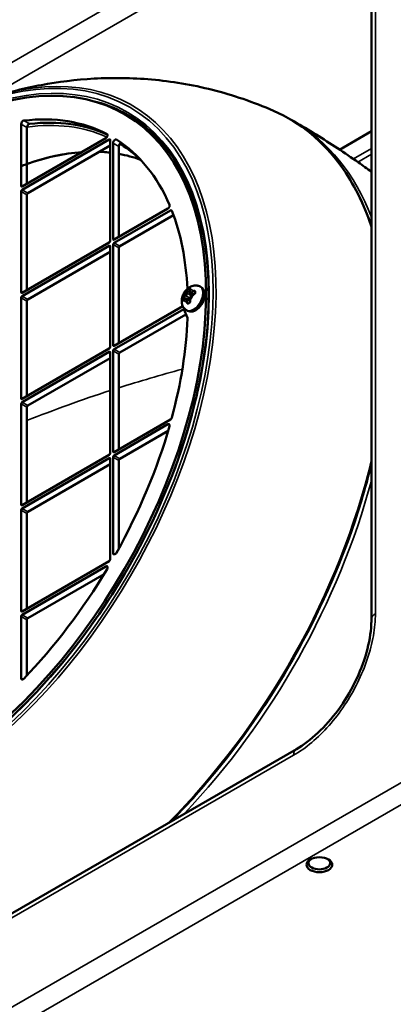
# Model space of a CAD drawing. Header units: millimetres. Extents: x 50 to 3176, y 50 to 2109.
# Tile 469 of 656: x 1804 to 1859, y 431 to 576. Entities that reach past the tile are written whole.
import ezdxf

# ---------------------------------------------------------------- set-up
doc = ezdxf.new("R2010")
doc.units = ezdxf.units.MM
doc.header["$LTSCALE"] = 10
doc.layers.add('Visible (ISO)', color=7, linetype='Continuous', lineweight=50)
doc.layers.add('Visible Narrow (ISO)', color=7, linetype='Continuous', lineweight=35)

msp = doc.modelspace()

# ---------------------------------------------------------------- linework, layer by layer
at = {"layer": 'Visible (ISO)'}
for p, q in [((1855.903, 585.6449), (1855.903, 487.7605)), ((1820.5108, 561.4021), (1819.6623, 561.892)), ((1804.4801, 551.3541), (1804.4801, 560.4245)), ((1805.3286, 551.6807), (1805.3286, 559.9346)), ((1816.9252, 558.376), (1804.6215, 551.2725)), ((1804.6215, 550.7826), (1817.4202, 558.1719)), ((1817.5616, 558.0902), (1817.5616, 543.3116)), ((1851.2321, 556.682), (1855.903, 559.3788)), ((1805.4701, 550.2927), (1817.5616, 557.2737)), ((1817.9859, 543.5566), (1817.9859, 557.6614)), ((1818.8344, 543.8832), (1818.8344, 557.1715)), ((1804.4801, 535.759), (1804.4801, 550.5376)), ((1805.3286, 536.0856), (1805.3286, 550.0477)), ((1826.0354, 548.0407), (1818.1273, 543.4749)), ((1818.1273, 542.985), (1826.3847, 547.7525)), ((1818.9758, 542.4951), (1826.861, 547.0477)), ((1817.4202, 543.0667), (1804.6215, 535.6774)), ((1804.6215, 535.1875), (1817.4202, 542.5768)), ((1817.5616, 542.4951), (1817.5616, 527.7166)), ((1817.9859, 527.9615), (1817.9859, 542.7401)), ((1818.8344, 528.2881), (1818.8344, 542.2502)), ((1805.4701, 534.6976), (1817.5616, 541.6786)), ((1830.9006, 536.4909), (1830.7592, 536.5725)), ((1804.4801, 520.164), (1804.4801, 534.9426)), ((1829.0874, 536.2081), (1829.2289, 536.2898)), ((1829.2849, 536.1361), (1829.2849, 535.8611)), ((1829.841, 535.4266), (1829.3617, 535.7034)), ((1829.7248, 535.3683), (1829.4867, 535.2308)), ((1830.0012, 535.9115), (1830.0012, 535.9115)), ((1805.3286, 520.4906), (1805.3286, 534.4527)), ((1828.2119, 533.7022), (1818.1273, 527.8799)), ((1828.2389, 534.5751), (1828.2389, 534.7384)), ((1828.6382, 534.7409), (1828.4001, 534.6034)), ((1829.2925, 534.4766), (1828.8132, 534.7533)), ((1828.9526, 534.0954), (1828.9526, 534.0954)), ((1829.2849, 534.8813), (1829.2849, 534.6064)), ((1818.1273, 527.39), (1828.3452, 533.2893)), ((1828.6785, 532.5019), (1818.9758, 526.9001)), ((1828.8939, 531.9932), (1828.3452, 533.2893)), ((1828.9006, 533.0268), (1828.7592, 533.1084)), ((1817.4202, 527.4716), (1804.6215, 520.0823)), ((1804.6215, 519.5924), (1817.4202, 526.9817)), ((1817.5616, 526.9001), (1817.5616, 512.1215)), ((1817.9859, 512.3664), (1817.9859, 527.145)), ((1818.8344, 512.693), (1818.8344, 526.6551)), ((1805.4701, 519.1025), (1817.5616, 526.0836)), ((1804.4801, 504.5689), (1804.4801, 519.3475)), ((1805.3286, 504.8955), (1805.3286, 518.8576)), ((1826.3847, 517.0522), (1818.1273, 512.2848)), ((1818.1273, 511.7949), (1826.0347, 516.3602)), ((1818.9758, 511.305), (1826.0584, 515.3941)), ((1817.4202, 511.8765), (1804.6215, 504.4872)), ((1804.6215, 503.9973), (1817.4202, 511.3866)), ((1805.4701, 503.5074), (1817.5616, 510.4885)), ((1817.5616, 511.305), (1817.5616, 496.5264)), ((1817.9859, 497.4451), (1817.9859, 511.5499)), ((1818.8344, 498.1555), (1818.8344, 511.06)), ((1804.4801, 488.9738), (1804.4801, 503.7524)), ((1805.3286, 489.3004), (1805.3286, 503.2625)), ((1817.4202, 496.2814), (1804.6215, 488.8921)), ((1804.6215, 488.4022), (1816.9252, 495.5058)), ((1805.4701, 487.9123), (1816.6457, 494.3646)), ((1804.4801, 479.087), (1804.4801, 488.1573)), ((1805.3286, 479.4891), (1805.3286, 487.6674)), ((1844.8895, 468.6845), (1757.9978, 418.5175))]:
    msp.add_line(p, q, dxfattribs=at)
for centre, major_axis, ratio, start_param, end_param in [((1790.7623, 511.8357), (28.9, 50.0563), 0.57735027, 2.36974861, 7.05502935), ((1791.6108, 511.3458), (28.9646, 50.1682), 0.57735027, 6.2548703, 6.37403392), ((1804.763, 560.5878), (-0.2, -0.3464), 0.57735027, 3.54862433, 5.49778714), ((1790.7623, 511.8357), (27, 46.7654), 0.57735027, 0.02438541, 0.40703168), ((1791.6108, 511.3458), (27, 46.7654), 0.57735027, 0.05211959, 0.40703168), ((1791.6108, 511.3458), (28.9, 50.0563), 0.57735027, 6.13141693, 6.28318531), ((1805.6115, 560.0979), (0.2, 0.3464), 0.57735027, 0.40703168, 2.35619449), ((1816.9252, 558.6618), (0.175, 0.3031), 0.57735027, 3.92699082, 6.30757072), ((1817.4202, 558.0086), (0.1, 0.1732), 0.57735027, 5.49778714, 7.06858347), ((1818.2687, 557.8247), (0.2, 0.3464), 0.57735027, 6.25646494, 8.6393798), ((1790.7623, 511.8357), (27, 46.7654), 0.57735027, 5.87477653, 6.25646494), ((1819.1172, 557.3348), (0.2, 0.3464), 0.57735027, 0.55387202, 2.35619449), ((1804.6215, 551.4358), (-0.1, -0.1732), 0.57735027, 5.49778714, 7.06858347), ((1804.6215, 550.6193), (-0.1, -0.1732), 0.57735027, 3.92699082, 5.49778714), ((1805.4701, 550.1294), (0.1, 0.1732), 0.57735027, 0.78539816, 2.35619449), ((1826.0345, 548.3259), (0.175, 0.3031), 0.57735027, 3.93090879, 5.87414889), ((1826.3847, 547.4667), (0.175, 0.3031), 0.57735027, 5.84884956, 7.06858347), ((1790.7623, 511.8357), (27, 46.7654), 0.57735027, 5.55229948, 5.84884956), ((1817.4202, 543.23), (0.1, 0.1732), 0.57735027, 3.92699082, 5.49778714), ((1817.4202, 542.4135), (0.1, 0.1732), 0.57735027, 5.49778714, 7.06858347), ((1818.1273, 543.6382), (-0.1, -0.1732), 0.57735027, 5.49778714, 7.06858347), ((1818.1273, 542.8217), (-0.1, -0.1732), 0.57735027, 3.92699082, 5.49778714), ((1818.9758, 542.3318), (0.1, 0.1732), 0.57735027, 0.78539816, 2.35619449), ((1804.6215, 535.8407), (-0.1, -0.1732), 0.57735027, 5.49778714, 7.06858347), ((1804.6215, 535.0242), (-0.1, -0.1732), 0.57735027, 3.92699082, 5.49778714), ((1828.3598, 534.8319), (0.0808, 0.184), 0.48911372, 0.73147586, 2.30222453), ((1829.0669, 536.0567), (-0.1189, -0.1619), 0.48911301, 3.98095703, 5.55171078), ((1829.2083, 536.1383), (-0.119, -0.1619), 0.48907867, 3.46719316, 3.98090007), ((1829.3439, 536.2642), (-0.0495, 0.0073), 0.65986175, 0.00015017, 0.00057675), ((1829.8742, 535.3865), (-0.0194, 0.0461), 0.48087585, 6.28314101, 6.28354254), ((1829.9154, 535.7301), (0.1249, 0.1578), 0.65300966, 0.22462682, 0.88128686), ((1805.4701, 534.5343), (0.1, 0.1732), 0.57735027, 0.78539816, 2.35619449), ((1828.3598, 534.6686), (0.0808, 0.184), 0.48908079, 2.30228335, 2.81599221), ((1828.3185, 534.4883), (-0.031, 0.0392), 0.65987042, 6.282597, 6.28303816), ((1829.0669, 534.2604), (0.0741, 0.1871), 0.65300913, 2.26029802, 2.91695949), ((1829.3438, 534.4679), (-0.0496, -0.0063), 0.48087774, 6.28285906, 6.28323965), ((1790.7623, 511.8357), (27, 46.7654), 0.57735027, 5.14672473, 5.45335854), ((1828.6964, 531.7896), (0.15, 0.2598), 0.57735027, 5.45335854, 5.87209955), ((1817.4202, 527.6349), (0.1, 0.1732), 0.57735027, 3.92699082, 5.49778714), ((1818.1273, 528.0432), (-0.1, -0.1732), 0.57735027, 5.49778714, 7.06858347), ((1817.4202, 526.8184), (0.1, 0.1732), 0.57735027, 5.49778714, 7.06858347), ((1818.1273, 527.2267), (-0.1, -0.1732), 0.57735027, 3.92699082, 5.49778714), ((1818.9758, 526.7368), (0.1, 0.1732), 0.57735027, 0.78539816, 2.35619449), ((1804.6215, 520.2456), (-0.1, -0.1732), 0.57735027, 5.49778714, 7.06858347), ((1804.6215, 519.4291), (-0.1, -0.1732), 0.57735027, 3.92699082, 5.49778714), ((1805.4701, 518.9392), (0.1, 0.1732), 0.57735027, 0.78539816, 2.35619449), ((1826.0345, 516.0743), (0.175, 0.3031), 0.57735027, 5.12470936, 7.06780002), ((1826.3847, 517.338), (0.175, 0.3031), 0.57735027, 3.92699082, 5.14672473), ((1790.7623, 511.8357), (27, 46.7654), 0.57735027, 4.73910934, 5.12081904), ((1817.4202, 512.0398), (0.1, 0.1732), 0.57735027, 3.92699082, 5.49778714), ((1818.1273, 512.4481), (-0.1, -0.1732), 0.57735027, 5.49778714, 7.06858347), ((1818.1273, 511.6316), (-0.1, -0.1732), 0.57735027, 3.92699082, 5.49778714), ((1817.4202, 511.2233), (0.1, 0.1732), 0.57735027, 5.49778714, 7.06858347), ((1818.9758, 511.1417), (0.1, 0.1732), 0.57735027, 0.78539816, 2.35619449), ((1804.6215, 504.6505), (-0.1, -0.1732), 0.57735027, 5.49778714, 7.06858347), ((1804.6215, 503.834), (-0.1, -0.1732), 0.57735027, 3.92699082, 5.49778714), ((1805.4701, 503.3441), (0.1, 0.1732), 0.57735027, 0.78539816, 2.35619449), ((1818.2687, 497.6084), (-0.2, -0.3464), 0.57735027, 5.49778714, 7.880702), ((1817.4202, 496.4447), (0.1, 0.1732), 0.57735027, 3.92699082, 5.49778714), ((1790.7623, 511.8357), (27, 46.7654), 0.57735027, 4.3053573, 4.68800357), ((1816.9252, 495.22), (0.175, 0.3031), 0.57735027, 4.68800357, 7.06858347), ((1804.6215, 489.0554), (-0.1, -0.1732), 0.57735027, 5.49778714, 7.06858347), ((1804.6215, 488.2389), (-0.1, -0.1732), 0.57735027, 3.92699082, 5.49778714), ((1805.4701, 487.749), (0.1, 0.1732), 0.57735027, 0.78539816, 2.35619449), ((1804.763, 479.2503), (-0.2, -0.3464), 0.57735027, 5.49778714, 7.44694995), ((1848.2642, 451.9375), (-1.6, 0), 0.57735027, 5.58762521, 10.12033805)]:
    msp.add_ellipse(centre, major_axis=major_axis, ratio=ratio, start_param=start_param, end_param=end_param, dxfattribs=at)
msp.add_ellipse((1848.2642, 451.6926), major_axis=(1.9, 0), ratio=0.57735027, dxfattribs=at)
for points, knots in [([(1841.5433, 562.389), (1838.5963, 563.6825), (1835.5704, 564.7081), (1829.5457, 566.2239), (1826.5481, 566.7153), (1820.7223, 567.2352), (1817.894, 567.2651), (1812.4822, 566.9648), (1809.898, 566.6354), (1804.9945, 565.7147), (1802.6745, 565.1235), (1800.4805, 564.4401)], [5.56147029, 5.56147029, 5.56147029, 5.56147029, 5.660552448, 5.660552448, 5.759634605, 5.759634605, 5.858716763, 5.858716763, 5.95779892, 5.95779892, 6.056881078, 6.056881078, 6.056881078, 6.056881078]), ([(1841.5433, 562.389), (1845.4657, 560.6675), (1848.8368, 557.901), (1853.3123, 551.704), (1854.7971, 548.7432), (1855.903, 545.4289)], [0.72171295, 0.72171295, 0.72171295, 0.72171295, 1.038848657, 1.038848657, 1.258305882, 1.258305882, 1.258305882, 1.258305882]), ([(1763.2153, 460.8517), (1766.4191, 459.2665), (1770.1103, 458.5623), (1778.0765, 458.9981), (1782.3439, 460.124), (1791.0252, 464.0848), (1795.4363, 466.9114), (1803.9667, 473.9842), (1808.0846, 478.229), (1815.6095, 487.7096), (1819.0148, 492.9443), (1824.7655, 503.8722), (1827.1098, 509.5636), (1830.4993, 520.8233), (1831.5443, 526.3897), (1832.2326, 536.8301), (1831.8763, 541.7025), (1829.8072, 550.2644), (1828.094, 553.9504), (1824.4387, 558.5781), (1822.8786, 560.0272), (1821.1422, 561.1841)], [2.39326087, 2.39326087, 2.39326087, 2.39326087, 2.71656494, 2.71656494, 3.03709411, 3.03709411, 3.35627255, 3.35627255, 3.67545487, 3.67545487, 3.99477998, 3.99477998, 4.31414195, 4.31414195, 4.63341495, 4.63341495, 4.9525427, 4.9525427, 5.27200485, 5.27200485, 5.46072076, 5.46072076, 5.46072076, 5.46072076]), ([(1844.5669, 560.8195), (1845.6434, 560.1929), (1846.7113, 559.5518), (1848.8277, 558.2419), (1849.8763, 557.5732), (1851.9521, 556.2097), (1852.9793, 555.5149), (1854.6356, 554.3618), (1855.2717, 553.9109), (1855.903, 553.4554)], [0.7874522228, 0.7874522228, 0.7874522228, 0.7874522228, 0.8030627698, 0.8030627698, 0.8186733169, 0.8186733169, 0.834283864, 0.834283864, 0.8441331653, 0.8441331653, 0.8441331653, 0.8441331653]), ([(1804.4801, 554.256), (1804.7113, 554.3446), (1804.9421, 554.4305), (1807.9959, 555.533), (1810.7539, 556.1414), (1813.374, 556.3257)], [6.449721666, 6.449721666, 6.449721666, 6.449721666, 6.468366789, 6.468366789, 6.696914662, 6.696914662, 6.696914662, 6.696914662]), ([(1815.9921, 556.3676), (1816.1368, 556.3617), (1816.2809, 556.3545), (1816.8075, 556.3228), (1817.1865, 556.2899), (1817.5616, 556.2472)], [6.7744927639, 6.7744927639, 6.7744927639, 6.7744927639, 6.7876169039, 6.7876169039, 6.8226123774, 6.8226123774, 6.8226123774, 6.8226123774]), ([(1828.7592, 533.1084), (1828.6285, 533.1839), (1828.5117, 533.282), (1828.3149, 533.5082), (1828.2382, 533.6369), (1828.1157, 533.9223), (1828.0796, 534.0787), (1828.0412, 534.4281), (1828.053, 534.6177), (1828.1239, 535.0166), (1828.1924, 535.2231), (1828.3755, 535.6159), (1828.4908, 535.8017), (1828.7646, 536.1419), (1828.9229, 536.2964), (1829.2866, 536.5518), (1829.4909, 536.6569), (1829.9107, 536.7546), (1830.1096, 536.7687), (1830.467, 536.7065), (1830.6203, 536.6527), (1830.7592, 536.5725)], [3.92699082, 3.92699082, 3.92699082, 3.92699082, 4.12295, 4.12295, 4.33413706, 4.33413706, 4.59350614, 4.59350614, 4.93722147, 4.93722147, 5.34737814, 5.34737814, 5.76084194, 5.76084194, 6.17552491, 6.17552491, 6.57321764, 6.57321764, 6.860204, 6.860204, 7.06858347, 7.06858347, 7.06858347, 7.06858347]), ([(1828.9006, 533.0268), (1829.0115, 532.9628), (1829.1354, 532.9226), (1829.399, 532.889), (1829.5386, 532.8999), (1829.8377, 532.9709), (1829.9958, 533.0408), (1830.3129, 533.2356), (1830.4704, 533.3662), (1830.7586, 533.6675), (1830.8894, 533.8384), (1831.1134, 534.2026), (1831.2069, 534.3956), (1831.3492, 534.7899), (1831.3979, 534.991), (1831.4413, 535.3875), (1831.4357, 535.583), (1831.3577, 535.9396), (1831.289, 536.1034), (1831.1058, 536.3419), (1831.01, 536.4277), (1830.9006, 536.4909)], [2.35619449, 2.35619449, 2.35619449, 2.35619449, 2.59373289, 2.59373289, 2.85526884, 2.85526884, 3.17358156, 3.17358156, 3.52672802, 3.52672802, 3.87891603, 3.87891603, 4.22761791, 4.22761791, 4.5783822, 4.5783822, 4.9330689, 4.9330689, 5.2633053, 5.2633053, 5.49778714, 5.49778714, 5.49778714, 5.49778714]), ([(1829.2849, 536.1361), (1829.2849, 536.1454), (1829.285, 536.1547), (1829.2855, 536.1732), (1829.2859, 536.1824), (1829.2869, 536.2006), (1829.2875, 536.2097), (1829.2891, 536.2276), (1829.2899, 536.2365), (1829.292, 536.2541), (1829.2931, 536.2628), (1829.2944, 536.2715)], [4.712004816, 4.712004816, 4.712004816, 4.712004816, 4.743036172, 4.743036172, 4.774067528, 4.774067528, 4.805098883, 4.805098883, 4.836130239, 4.836130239, 4.867161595, 4.867161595, 4.867161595, 4.867161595]), ([(1829.2849, 535.8611), (1829.2849, 535.8482), (1829.2858, 535.8354), (1829.2895, 535.8107), (1829.2923, 535.7987), (1829.3001, 535.7755), (1829.305, 535.7645), (1829.3173, 535.7437), (1829.3246, 535.7341), (1829.3416, 535.7169), (1829.3512, 535.7094), (1829.3617, 535.7034)], [1.570796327, 1.570796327, 1.570796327, 1.570796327, 1.727875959, 1.727875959, 1.884955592, 1.884955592, 2.042035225, 2.042035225, 2.199114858, 2.199114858, 2.35619449, 2.35619449, 2.35619449, 2.35619449]), ([(1829.4867, 535.2308), (1829.4643, 535.2178), (1829.4427, 535.2014), (1829.4024, 535.163), (1829.3837, 535.1411), (1829.3502, 535.0936), (1829.3355, 535.0681), (1829.3111, 535.0154), (1829.3015, 534.9882), (1829.2884, 534.9341), (1829.2849, 534.9072), (1829.2849, 534.8813)], [0, 0, 0, 0, 0.31415927, 0.31415927, 0.62831853, 0.62831853, 0.9424778, 0.9424778, 1.25663706, 1.25663706, 1.57079633, 1.57079633, 1.57079633, 1.57079633]), ([(1829.2944, 536.2715), (1829.2964, 536.2854), (1829.2969, 536.2974), (1829.2956, 536.3136), (1829.294, 536.3183), (1829.2929, 536.3206), (1829.2927, 536.3209), (1829.2927, 536.3209)], [0, 0, 0, 0, 0.006113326, 0.006113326, 0.0116823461, 0.0116823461, 0.0137766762, 0.0137766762, 0.0137766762, 0.0137766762]), ([(1829.7248, 535.3683), (1829.7329, 535.373), (1829.7412, 535.3776), (1829.7578, 535.3866), (1829.7663, 535.3911), (1829.7834, 535.3998), (1829.7921, 535.4041), (1829.8097, 535.4125), (1829.8185, 535.4167), (1829.8365, 535.4247), (1829.8456, 535.4287), (1829.8548, 535.4326)], [4.712014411, 4.712014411, 4.712014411, 4.712014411, 4.743035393, 4.743035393, 4.774065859, 4.774065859, 4.805096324, 4.805096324, 4.83612679, 4.83612679, 4.867157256, 4.867157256, 4.867157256, 4.867157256]), ([(1829.8548, 535.4326), (1829.8713, 535.4395), (1829.8888, 535.4489), (1829.923, 535.4714), (1829.9401, 535.485), (1829.9721, 535.5155), (1829.9872, 535.5329), (1830.0119, 535.5687), (1830.0219, 535.5874), (1830.0351, 535.6226), (1830.0389, 535.6396), (1830.0403, 535.6598), (1830.0405, 535.6643), (1830.0403, 535.6687)], [0, 0, 0, 0, 0.0064074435, 0.0064074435, 0.0129154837, 0.0129154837, 0.0196810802, 0.0196810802, 0.0262181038, 0.0262181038, 0.0322797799, 0.0322797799, 0.034077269, 0.034077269, 0.034077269, 0.034077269]), ([(1830.0403, 535.8345), (1830.0407, 535.8489), (1830.0385, 535.8617), (1830.0301, 535.8838), (1830.0237, 535.8932), (1830.0112, 535.9049), (1830.0065, 535.9085), (1830.0012, 535.9115)], [0, 0, 0, 0, 0.0062170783, 0.0062170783, 0.0127994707, 0.0127994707, 0.016207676, 0.016207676, 0.016207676, 0.016207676]), ([(1830.0403, 535.6687), (1830.0401, 535.6799), (1830.0398, 535.6911), (1830.0395, 535.7134), (1830.0394, 535.7245), (1830.0393, 535.7467), (1830.0393, 535.7577), (1830.0394, 535.7798), (1830.0395, 535.7908), (1830.0398, 535.8127), (1830.0401, 535.8236), (1830.0403, 535.8345)], [4.6828645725, 4.6828645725, 4.6828645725, 4.6828645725, 4.6946742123, 4.6946742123, 4.7064838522, 4.7064838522, 4.7182934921, 4.7182934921, 4.7301031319, 4.7301031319, 4.7419127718, 4.7419127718, 4.7419127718, 4.7419127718]), ([(1828.2439, 534.5043), (1828.2439, 534.5043), (1828.2452, 534.5041), (1828.2507, 534.5055), (1828.2545, 534.5068), (1828.2656, 534.5121), (1828.2738, 534.5171), (1828.2843, 534.525), (1828.2859, 534.5262), (1828.2875, 534.5275)], [0.0041024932, 0.0041024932, 0.0041024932, 0.0041024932, 0.0082750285, 0.0082750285, 0.0118928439, 0.0118928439, 0.0169903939, 0.0169903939, 0.0178975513, 0.0178975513, 0.0178975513, 0.0178975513]), ([(1828.2875, 534.5275), (1828.2944, 534.533), (1828.3014, 534.5383), (1828.3156, 534.5489), (1828.3229, 534.5541), (1828.3376, 534.5644), (1828.3451, 534.5694), (1828.3604, 534.5794), (1828.3682, 534.5843), (1828.3839, 534.594), (1828.3919, 534.5987), (1828.4001, 534.6034)], [4.557626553, 4.557626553, 4.557626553, 4.557626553, 4.588653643, 4.588653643, 4.619680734, 4.619680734, 4.650707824, 4.650707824, 4.681734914, 4.681734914, 4.712762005, 4.712762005, 4.712762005, 4.712762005]), ([(1828.8132, 534.7533), (1828.8027, 534.7593), (1828.7914, 534.7639), (1828.7681, 534.77), (1828.756, 534.7716), (1828.7319, 534.7718), (1828.7198, 534.7706), (1828.6959, 534.7657), (1828.6841, 534.7622), (1828.6608, 534.753), (1828.6494, 534.7474), (1828.6382, 534.7409)], [5.497787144, 5.497787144, 5.497787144, 5.497787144, 5.654866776, 5.654866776, 5.811946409, 5.811946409, 5.969026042, 5.969026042, 6.126105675, 6.126105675, 6.283185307, 6.283185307, 6.283185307, 6.283185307]), ([(1828.9526, 534.0954), (1828.9663, 534.0875), (1828.9811, 534.0841), (1829.0099, 534.0864), (1829.0244, 534.0911), (1829.0389, 534.1)], [0, 0, 0, 0, 0.0088109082, 0.0088109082, 0.0161753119, 0.0161753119, 0.0161753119, 0.0161753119]), ([(1829.0389, 534.1), (1829.0436, 534.1028), (1829.0482, 534.1057), (1829.0576, 534.1113), (1829.0623, 534.1142), (1829.0717, 534.1198), (1829.0764, 534.1226), (1829.0859, 534.1282), (1829.0906, 534.131), (1829.1001, 534.1365), (1829.1049, 534.1393), (1829.1097, 534.1421)], [4.6828091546, 4.6828091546, 4.6828091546, 4.6828091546, 4.6887409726, 4.6887409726, 4.6946727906, 4.6946727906, 4.7006046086, 4.7006046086, 4.7065364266, 4.7065364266, 4.7124682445, 4.7124682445, 4.7124682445, 4.7124682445]), ([(1829.1097, 534.1421), (1829.1145, 534.1448), (1829.1193, 534.1476), (1829.1289, 534.1531), (1829.1337, 534.1558), (1829.1434, 534.1613), (1829.1483, 534.164), (1829.158, 534.1694), (1829.1629, 534.1722), (1829.1727, 534.1775), (1829.1776, 534.1802), (1829.1825, 534.1829)], [4.712359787, 4.712359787, 4.712359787, 4.712359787, 4.7182714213, 4.7182714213, 4.7241830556, 4.7241830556, 4.73009469, 4.73009469, 4.7360063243, 4.7360063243, 4.7419179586, 4.7419179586, 4.7419179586, 4.7419179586]), ([(1829.1825, 534.1829), (1829.1959, 534.1902), (1829.2093, 534.2006), (1829.2334, 534.2259), (1829.2444, 534.2409), (1829.2633, 534.2737), (1829.2714, 534.2919), (1829.2845, 534.3307), (1829.2895, 534.3517), (1829.2959, 534.3941), (1829.297, 534.4159), (1829.296, 534.4449), (1829.2953, 534.4535), (1829.2942, 534.4617)], [0, 0, 0, 0, 0.0062116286, 0.0062116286, 0.0121215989, 0.0121215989, 0.0180660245, 0.0180660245, 0.0244249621, 0.0244249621, 0.0311377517, 0.0311377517, 0.0340889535, 0.0340889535, 0.0340889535, 0.0340889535]), ([(1829.2942, 534.4617), (1829.293, 534.4716), (1829.2919, 534.4814), (1829.2899, 534.501), (1829.289, 534.5108), (1829.2875, 534.5302), (1829.2869, 534.5398), (1829.2859, 534.559), (1829.2855, 534.5686), (1829.285, 534.5876), (1829.2849, 534.597), (1829.2849, 534.6064)], [4.557630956, 4.557630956, 4.557630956, 4.557630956, 4.588657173, 4.588657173, 4.61968339, 4.61968339, 4.650709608, 4.650709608, 4.681735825, 4.681735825, 4.71275261, 4.71275261, 4.71275261, 4.71275261]), ([(1855.903, 510.5878), (1855.3252, 508.1922), (1854.6446, 505.7761), (1851.6952, 496.6078), (1848.7566, 489.8247), (1841.6407, 476.8713), (1837.465, 470.7031), (1830.8108, 462.647), (1828.658, 460.2661), (1826.445, 458.0355)], [1.883757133, 1.883757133, 1.883757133, 1.883757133, 1.998780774, 1.998780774, 2.319381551, 2.319381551, 2.639917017, 2.639917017, 2.784681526, 2.784681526, 2.784681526, 2.784681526]), ([(1844.8895, 468.6845), (1845.9336, 469.2874), (1847.018, 470.0986), (1849.0891, 472.0279), (1850.1013, 473.1704), (1851.9411, 475.6695), (1852.7873, 477.0612), (1854.1934, 479.9083), (1854.7687, 481.4), (1855.5735, 484.274), (1855.814, 485.6933), (1855.896, 487.2466), (1855.903, 487.5064), (1855.903, 487.7605)], [0, 0, 0, 0, 0.46508639, 0.46508639, 0.93229073, 0.93229073, 1.40920521, 1.40920521, 1.88950421, 1.88950421, 2.36753613, 2.36753613, 2.46556322, 2.46556322, 2.46556322, 2.46556322])]:
    msp.add_open_spline(points, degree=3, knots=knots, dxfattribs=at)
for points in [[(1844.5686, 560.8185), (1844.3372, 560.9532), (1844.1035, 561.084), (1843.8675, 561.2108)], [(1821.9555, 555.2743), (1821.0841, 556.0886), (1820.148, 556.8068), (1819.1527, 557.4248)], [(1818.8344, 556.0617), (1819.9371, 555.865), (1821.0006, 555.5792), (1822.0197, 555.2061)]]:
    msp.add_open_spline(points, degree=3, dxfattribs=at)
at = {"layer": 'Visible Narrow (ISO)'}
for p, q in [((1757.5836, 543.2304), (1844.4753, 593.3973)), ((1845.8402, 590.9774), (1799.0568, 563.967)), ((1856.4888, 586.4614), (1856.4888, 488.5769)), ((1805.716, 560.4617), (1804.8674, 560.9516)), ((1805.3286, 559.9346), (1804.4801, 560.4245)), ((1817.0959, 558.9673), (1817.1044, 558.9623)), ((1817.5616, 558.0902), (1817.4202, 558.1719)), ((1818.8344, 557.1715), (1817.9859, 557.6614)), ((1853.2553, 555.3192), (1855.903, 556.8479)), ((1855.903, 556.0174), (1853.9102, 554.8668)), ((1804.4801, 551.3541), (1804.6215, 551.2725)), ((1805.3286, 550.0477), (1804.4801, 550.5376)), ((1804.6215, 550.7826), (1805.4701, 550.2927)), ((1826.6573, 547.5951), (1826.3847, 547.7525)), ((1817.5616, 542.4951), (1817.4202, 542.5768)), ((1817.9859, 543.5566), (1818.1273, 543.4749)), ((1818.8344, 542.2502), (1817.9859, 542.7401)), ((1818.1273, 542.985), (1818.9758, 542.4951)), ((1744.8145, 397.1098), (1992.3018, 539.9967)), ((1993.716, 537.5472), (1746.2287, 394.6603)), ((1804.4801, 535.759), (1804.6215, 535.6774)), ((1805.3286, 534.4527), (1804.4801, 534.9426)), ((1804.6215, 535.1875), (1805.4701, 534.6976)), ((1828.3185, 535.0191), (1828.3598, 534.9952)), ((1829.2849, 534.7053), (1828.3598, 534.9952)), ((1828.3897, 535.1521), (1828.6278, 535.2896)), ((1828.6632, 535.2283), (1828.4251, 535.0908)), ((1829.2849, 534.8694), (1828.6632, 535.2283)), ((1828.8046, 535.5957), (1828.8046, 535.8707)), ((1828.8753, 535.8707), (1828.8753, 535.5957)), ((1828.8753, 535.5957), (1829.4971, 535.2368)), ((1828.9255, 535.975), (1828.8842, 535.9988)), ((1828.9255, 535.975), (1829.6392, 535.3188)), ((1829.065, 536.2211), (1829.0874, 536.2081)), ((1829.0874, 536.2081), (1829.2849, 536.0265)), ((1829.2289, 536.2898), (1829.2064, 536.3027)), ((1829.2897, 536.2338), (1829.2289, 536.2898)), ((1829.2996, 536.1565), (1829.2996, 535.8815)), ((1829.2996, 534.9017), (1829.2996, 534.6268)), ((1829.4763, 535.7795), (1829.7145, 535.9169)), ((1829.7145, 535.3454), (1829.4763, 535.2079)), ((1829.7498, 535.8557), (1829.5117, 535.7182)), ((1829.5117, 535.7182), (1829.9294, 535.4771)), ((1829.9155, 535.8934), (1829.8742, 535.9172)), ((1829.9155, 535.8934), (1830.0393, 535.7617)), ((1828.2389, 534.7384), (1828.2165, 534.7514)), ((1828.2165, 534.5881), (1828.2389, 534.5751)), ((1828.4949, 534.6582), (1828.2389, 534.7384)), ((1828.2389, 534.5751), (1828.3178, 534.5504)), ((1828.6278, 534.718), (1828.3897, 534.5805)), ((1828.8046, 534.341), (1828.8046, 534.616)), ((1828.8753, 534.616), (1828.8753, 534.341)), ((1829.293, 534.3748), (1828.8753, 534.616)), ((1828.8842, 534.2026), (1828.9255, 534.1787)), ((1829.1015, 534.1373), (1828.9255, 534.1787)), ((1817.9859, 527.9615), (1818.1273, 527.8799)), ((1817.5616, 526.9001), (1817.4202, 526.9817)), ((1818.8344, 526.6551), (1817.9859, 527.145)), ((1818.1273, 527.39), (1818.9758, 526.9001)), ((1804.4801, 520.164), (1804.6215, 520.0823)), ((1805.3286, 518.8576), (1804.4801, 519.3475)), ((1804.6215, 519.5924), (1805.4701, 519.1025)), ((1826.0347, 516.3602), (1826.282, 516.2177)), ((1817.9859, 512.3664), (1818.1273, 512.2848)), ((1818.1273, 511.7949), (1818.9758, 511.305)), ((1817.5616, 511.305), (1817.4202, 511.3866)), ((1818.8344, 511.06), (1817.9859, 511.5499)), ((1804.4801, 504.5689), (1804.6215, 504.4872)), ((1805.3286, 503.2625), (1804.4801, 503.7524)), ((1804.6215, 503.9973), (1805.4701, 503.5074)), ((1817.9859, 497.4451), (1818.2687, 497.2818)), ((1817.1727, 495.3629), (1816.9252, 495.5058)), ((1804.4801, 488.9738), (1804.6215, 488.8921)), ((1805.3286, 487.6674), (1804.4801, 488.1573)), ((1804.6215, 488.4022), (1805.4701, 487.9123)), ((1804.4801, 479.087), (1804.763, 478.9237)), ((1844.4753, 467.769), (1757.5836, 417.602))]:
    msp.add_line(p, q, dxfattribs=at)
msp.add_ellipse((1790.9037, 511.754), major_axis=(-29.5357, -51.1574), ratio=0.57735027, dxfattribs=at)
for centre, major_axis, ratio, start_param, end_param in [((1790.9037, 511.754), (-29.1332, -50.4601), 0.57735027, 5.50252933, 10.20543394), ((1791.0448, 511.6725), (29.7356, 51.5036), 0.57735027, 3.93228066, 6.84227924), ((1791.1047, 511.638), (28.9834, 50.2007), 0.57735027, 6.24611892, 6.53486819), ((1809.1633, 501.2119), (34.6558, 60.0255), 0.57735027, 5.80339331, 6.34686845), ((1791.6108, 511.3458), (26.9928, 46.7529), 0.57735027, 0.05178098, 0.4090064), ((1791.8174, 511.2265), (26.8429, 46.4932), 0.57735027, 0.05722026, 0.42138649), ((1809.834, 500.8246), (34.6618, 60.0361), 0.57735027, 5.84649447, 6.28108255), ((1791.8174, 511.2265), (26.8429, 46.4932), 0.57735027, 6.26466801, 6.27141497), ((1798.0664, 507.6187), (26.7272, 46.2928), 0.57735027, 0.36636515, 0.59206194), ((1798.0664, 507.6187), (26.7272, 46.2928), 0.57735027, 0.24348635, 0.29006249), ((1798.0664, 507.6187), (26.7272, 46.2928), 0.57735027, 0.09926083, 0.20369421), ((1829.7592, 534.8405), (1, 1.7321), 0.57735027, 3.14159265, 6.28318531), ((1829.9006, 534.7588), (-1, -1.7321), 0.57735027, 0, 3.14159265), ((1829.2064, 536.3435), (-0.0239, 0.0439), 0.56002228, 0.41937992, 0.79976304), ((1829.2064, 536.3435), (0.0239, -0.0439), 0.55999509, 3.94136335, 5.5121494), ((1828.3185, 535.0599), (-0.0311, 0.0392), 0.65986007, 0.64542028, 2.26508617), ((1829.5962, 534.5667), (-1.5185, 0.198), 0.49790274, 5.69275536, 5.8247187), ((1829.1718, 534.6594), (1.0565, 0.0001), 0.57731541, 2.35576438, 2.51090242), ((1829.0521, 535.2487), (0.5, 0.866), 0.57735027, 1.14296909, 1.99862388), ((1828.4251, 535.1317), (0.025, -0.0433), 0.57735027, 3.92704903, 5.49767466), ((1828.6278, 535.4937), (-0.125, -0.2165), 0.57735027, 0.78539811, 2.35619457), ((1828.6632, 535.2692), (-0.025, 0.0433), 0.57735027, 0.7853987, 2.35619384), ((1828.6632, 535.4733), (-0.15, -0.2598), 0.57735027, 0.78539816, 2.35619449), ((1829.9214, 535.114), (-0.9377, 1.2204), 0.49727702, 0.45650203, 0.58808263), ((1828.84, 535.8503), (-0.05, 0), 0.57735027, 3.92722563, 5.49773885), ((1828.84, 535.5753), (0.05, 0), 0.57735027, 0.7853955, 2.35619319), ((1828.8489, 535.9784), (-0.0495, 0.0073), 0.65988209, 4.01799444, 5.63799842), ((1829.6224, 535.4396), (-0.5283, 0.9151), 0.57731596, 0.63070051, 0.78581618), ((1829.065, 536.2619), (-0.0261, 0.0426), 0.59414472, 0.38980708, 0.77019472), ((1829.065, 536.2619), (0.0261, -0.0426), 0.59420104, 3.91171473, 5.48257299), ((1831.5273, 534.881), (3.3838, 0), 0.57734826, 2.356164, 2.38572121), ((1829.1347, 536.3033), (0.025, -0.0433), 0.57733372, 3.54977966, 5.49781106), ((1831.5193, 534.886), (3.3721, 0), 0.57734668, 2.32661197, 2.35627209), ((1829.3349, 536.1361), (-0.05, 0), 0.57735027, 5.49783934, 6.28318531), ((1829.3349, 535.8611), (-0.05, 0), 0.57735027, 5.49778702, 6.28318531), ((1829.3349, 534.8813), (-0.05, 0), 0.57735027, 5.49778714, 6.28318531), ((1829.3439, 536.2642), (-0.0495, 0.0073), 0.65986175, 5.53957031, 6.28333546), ((1830.3532, 535.3676), (0.8468, -1.2715), 0.49325198, 3.63281536, 3.76458237), ((1829.0521, 535.2487), (0.5, 0.866), 0.57735027, 5.85535898, 6.71101271), ((1829.4763, 535.9836), (-0.125, -0.2165), 0.57735027, 5.49778716, 7.06858351), ((1829.0521, 535.2487), (-0.5, -0.866), 0.57735027, 1.14297015, 1.99862388), ((1829.4763, 535.0038), (0.125, 0.2165), 0.57735027, 0.78539811, 2.35619449), ((1829.5117, 535.9632), (-0.15, -0.2598), 0.57735027, 0, 0.78539816), ((1829.5117, 535.759), (0.025, -0.0433), 0.57735027, 3.92699148, 5.49779512), ((1829.5117, 535.1875), (-0.025, 0.0433), 0.57735027, 0, 0.78539762), ((1830.4916, 535.4468), (1.0983, -0.0084), 0.60093382, 2.20518021, 2.36151998), ((1829.7498, 535.8965), (-0.025, 0.0433), 0.57735027, 0.78543106, 2.35596497), ((1830.6692, 534.683), (1.3259, -0.186), 0.61838736, 2.32538469, 2.45734897), ((1829.7498, 535.325), (-0.025, 0.0433), 0.57735027, 0.00029757, 0.78533991), ((1830.4973, 535.4246), (1.0567, 0.0001), 0.57731272, 2.20143467, 2.35655026), ((1829.8742, 535.3865), (-0.0194, 0.0461), 0.48087585, 0.00035723, 0.9010533), ((1829.8742, 535.958), (0.0194, -0.0461), 0.48087464, 3.94453485, 5.56409527), ((1830.0903, 535.6699), (-0.05, -0.0013), 0.56003249, 5.48340159, 6.28313606), ((1830.0903, 535.8332), (-0.05, 0.0013), 0.59416239, 5.51298909, 6.28328388), ((1830.0903, 535.8332), (-0.05, 0.0013), 0.59414187, 5.13259849, 5.51298766), ((1830.0903, 535.6699), (0.05, 0.0013), 0.56005525, 1.96147004, 2.34185821), ((1832.6056, 534.5625), (-1.8818, 2.7071), 0.62810283, 0.704031, 0.73479061), ((1832.6056, 534.5625), (-1.8818, 2.7071), 0.62810283, 0.73479061, 0.76555021), ((1830.2407, 533.1971), (1.4255, -2.9728), 0.52168334, 3.93830884, 3.99982805), ((1828.1811, 534.731), (-0.05, 0.0013), 0.5941421, 5.51299521, 5.89338337), ((1828.1811, 534.5677), (0.05, 0.0013), 0.56005574, 2.34186551, 2.72225468), ((1828.1811, 534.731), (0.05, -0.0013), 0.59420069, 0.80061083, 2.37142289), ((1828.1811, 534.5677), (0.05, 0.0013), 0.5599943, 0.77101915, 2.34190158), ((1830.6109, 533.2873), (-1.6939, 2.9338), 0.57735224, 0.75587249, 0.81491951), ((1828.3185, 534.4883), (-0.031, 0.0392), 0.65987042, 6.28303808, 7.02689738), ((1829.1653, 534.1542), (-1.0976, -0.0391), 0.57210437, 5.4765022, 5.63283978), ((1828.4251, 534.5601), (-0.025, 0.0433), 0.57735027, 0, 0.78535612), ((1829.0521, 535.2487), (-0.5, -0.866), 0.57735027, 5.85535833, 6.71101233), ((1828.6278, 534.5139), (0.125, 0.2165), 0.57735027, 5.49778716, 7.06858351), ((1828.6632, 534.6976), (-0.025, 0.0433), 0.57735027, 0, 0.7853975), ((1829.9186, 533.8784), (-0.8835, 1.0175), 0.66713362, 0.64144609, 0.77321463), ((1828.84, 534.5955), (-0.05, 0), 0.57735027, 3.92699147, 5.49778727), ((1828.84, 534.3206), (0.05, 0), 0.57735027, 0.78551061, 2.35614577), ((1828.8489, 534.1821), (-0.0496, -0.0063), 0.48086885, 3.8605982, 5.4803326), ((1828.6632, 534.4935), (0.15, 0.2598), 0.57735027, 5.49778714, 6.28318531), ((1829.6223, 533.9093), (-0.5282, 0.915), 0.57731154, 0.78503155, 0.94016966), ((1829.065, 534.0573), (-0.0261, 0.0426), 0.59418207, 6.28305918, 7.05331904), ((1829.065, 534.0573), (0.0261, -0.0426), 0.59417296, 3.9117507, 4.29213383), ((1829.1347, 534.0988), (-0.025, 0.0433), 0.57736714, 6.28312079, 7.44578312), ((1829.2064, 534.139), (-0.0239, 0.0439), 0.56003067, 0.00007548, 0.79983007), ((1829.2064, 534.139), (-0.0239, 0.0439), 0.56005259, 0.79972965, 1.18011728), ((1829.3349, 534.6064), (-0.05, 0), 0.57735027, 5.49781409, 6.28288934), ((1829.3438, 534.4679), (-0.0496, -0.0063), 0.48087774, 5.38187401, 6.28285905), ((1830.0562, 534.1662), (0.5418, -0.9553), 0.55296245, 3.93049946, 4.08683848), ((1912.9585, 441.201), (170.6651, -9.3799), 0.53835361, 2.12019307, 2.18426494), ((1912.9585, 441.201), (170.6651, -9.3799), 0.53835361, 2.19322644, 2.28241094), ((1809.1633, 501.2119), (-34.6558, -60.0255), 0.57735027, 1.13579334, 2.05058833), ((1809.834, 500.8246), (34.6618, 60.0361), 0.57735027, 4.31572359, 5.14907982), ((1857.903, 487.7604), (-2, 0), 0.57735027, 5.49780622, 6.28315958), ((1845.8895, 466.9525), (-1, 1.7321), 0.57735027, 0.00003311, 0.78537916)]:
    msp.add_ellipse(centre, major_axis=major_axis, ratio=ratio, start_param=start_param, end_param=end_param, dxfattribs=at)
for points, knots in [([(1829.1746, 536.3782), (1829.1665, 536.3738), (1829.1503, 536.3648), (1829.126, 536.3512), (1829.1099, 536.342), (1829.1018, 536.3373)], [0.000022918, 0.000022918, 0.000022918, 0.000022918, 0.333333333, 0.666666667, 0.999988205, 0.999988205, 0.999988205, 0.999988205]), ([(1829.1746, 536.3782), (1829.1852, 536.3841), (1829.1956, 536.389), (1829.2078, 536.3938), (1829.2098, 536.3946), (1829.2199, 536.3982), (1829.2278, 536.4005), (1829.2391, 536.4029), (1829.2428, 536.4036), (1829.2546, 536.405), (1829.2621, 536.4049), (1829.2706, 536.4034), (1829.2723, 536.4031), (1829.2808, 536.4009), (1829.2869, 536.3979), (1829.2932, 536.3928), (1829.2942, 536.392), (1829.2988, 536.3874), (1829.3021, 536.383), (1829.3063, 536.3749), (1829.3076, 536.3718), (1829.3111, 536.3618), (1829.3127, 536.3543), (1829.3138, 536.3427), (1829.314, 536.3393), (1829.3143, 536.325), (1829.3134, 536.3126), (1829.3114, 536.2965), (1829.3111, 536.2941), (1829.3107, 536.2917)], [0, 0, 0, 0, 0.118776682, 0.118776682, 0.142857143, 0.142857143, 0.237495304, 0.237495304, 0.285714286, 0.285714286, 0.39935092, 0.39935092, 0.428571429, 0.428571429, 0.549229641, 0.549229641, 0.571428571, 0.571428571, 0.662927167, 0.662927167, 0.714285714, 0.714285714, 0.818002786, 0.818002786, 0.857142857, 0.857142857, 0.979040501, 0.979040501, 0.999999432, 0.999999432, 0.999999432, 0.999999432]), ([(1828.1352, 534.7435), (1828.1355, 534.7553), (1828.1364, 534.7678), (1828.138, 534.7814), (1828.1383, 534.7841), (1828.1387, 534.7868), (1828.1391, 534.7896), (1828.1406, 534.8005), (1828.1425, 534.812), (1828.1449, 534.8236), (1828.1461, 534.8298), (1828.1475, 534.8361), (1828.1489, 534.8423), (1828.1522, 534.8561), (1828.1559, 534.8698), (1828.1602, 534.8835), (1828.1614, 534.8874), (1828.1626, 534.8913), (1828.1639, 534.8953), (1828.1691, 534.9106), (1828.1749, 534.9261), (1828.1815, 534.9414), (1828.1825, 534.9438), (1828.1835, 534.9461), (1828.1845, 534.9485), (1828.1897, 534.9601), (1828.1954, 534.9716), (1828.2014, 534.9827), (1828.2045, 534.9884), (1828.2077, 534.994), (1828.211, 534.9994), (1828.2187, 535.0122), (1828.2268, 535.0242), (1828.2354, 535.0353), (1828.2376, 535.038), (1828.2397, 535.0407), (1828.2419, 535.0433), (1828.2523, 535.0557), (1828.2634, 535.0667), (1828.2754, 535.0766), (1828.2763, 535.0774), (1828.2772, 535.0781), (1828.2782, 535.0789)], [0, 0, 0, 0, 0.11912497, 0.11912497, 0.11912497, 0.14285714, 0.14285714, 0.14285714, 0.23600636, 0.23600636, 0.23600636, 0.28571429, 0.28571429, 0.28571429, 0.39685497, 0.39685497, 0.39685497, 0.42857143, 0.42857143, 0.42857143, 0.55247229, 0.55247229, 0.55247229, 0.57142857, 0.57142857, 0.57142857, 0.66567994, 0.66567994, 0.66567994, 0.71428571, 0.71428571, 0.71428571, 0.82888385, 0.82888385, 0.82888385, 0.85714286, 0.85714286, 0.85714286, 0.98973704, 0.98973704, 0.98973704, 1, 1, 1, 1]), ([(1828.2165, 534.7514), (1828.2168, 534.7607), (1828.2175, 534.7707), (1828.2198, 534.7914), (1828.2214, 534.8022), (1828.2239, 534.8164), (1828.2245, 534.8196), (1828.2277, 534.8355), (1828.2307, 534.8485), (1828.2377, 534.8742), (1828.2417, 534.8871), (1828.2514, 534.9144), (1828.2573, 534.9288), (1828.2682, 534.9515), (1828.2729, 534.9603), (1828.2846, 534.9799), (1828.2918, 534.9903), (1828.3055, 535.0068), (1828.3119, 535.0134), (1828.3185, 535.0191)], [0.000000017, 0.000000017, 0.000000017, 0.000000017, 0.109320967, 0.109320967, 0.218744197, 0.218744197, 0.25, 0.25, 0.375, 0.375, 0.5, 0.5, 0.64888934, 0.64888934, 0.75, 0.75, 0.888268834, 0.888268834, 1, 1, 1, 1]), ([(1828.8122, 536.0039), (1828.8143, 536.0173), (1828.8175, 536.0307), (1828.8227, 536.0468), (1828.8237, 536.0496), (1828.8286, 536.0633), (1828.8332, 536.074), (1828.8411, 536.0901), (1828.8439, 536.0954), (1828.8522, 536.1104), (1828.8582, 536.1203), (1828.869, 536.1369), (1828.8736, 536.1436), (1828.8877, 536.1631), (1828.8977, 536.1756), (1828.9104, 536.1904), (1828.9128, 536.1932), (1828.926, 536.2079), (1828.9367, 536.2191), (1828.95, 536.2318), (1828.9523, 536.234), (1828.9637, 536.2446), (1828.973, 536.2527), (1828.9864, 536.2636), (1828.9906, 536.267), (1829.0056, 536.2786), (1829.0158, 536.2858), (1829.0275, 536.2931), (1829.0294, 536.2943), (1829.0312, 536.2954)], [0.000000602, 0.000000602, 0.000000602, 0.000000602, 0.117776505, 0.117776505, 0.142857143, 0.142857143, 0.239315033, 0.239315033, 0.285714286, 0.285714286, 0.370721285, 0.370721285, 0.428571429, 0.428571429, 0.543676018, 0.543676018, 0.571428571, 0.571428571, 0.69002258, 0.69002258, 0.714285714, 0.714285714, 0.811343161, 0.811343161, 0.857142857, 0.857142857, 0.976474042, 0.976474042, 1, 1, 1, 1]), ([(1828.8842, 535.9988), (1828.8858, 536.0074), (1828.8884, 536.0163), (1828.8958, 536.0365), (1828.9012, 536.0479), (1828.9141, 536.071), (1828.9217, 536.0827), (1828.9368, 536.1034), (1828.9439, 536.1125), (1828.9533, 536.1235), (1828.9552, 536.1256), (1828.9664, 536.1383), (1828.9763, 536.1486), (1828.9934, 536.1652), (1829.0004, 536.1717), (1829.0105, 536.1805), (1829.0135, 536.183), (1829.0264, 536.1938), (1829.0363, 536.2015), (1829.0524, 536.2129), (1829.0588, 536.2172), (1829.065, 536.2211)], [0, 0, 0, 0, 0.112104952, 0.112104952, 0.25, 0.25, 0.390197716, 0.390197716, 0.5, 0.5, 0.526592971, 0.526592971, 0.659271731, 0.659271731, 0.75, 0.75, 0.788234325, 0.788234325, 0.914740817, 0.914740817, 0.999999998, 0.999999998, 0.999999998, 0.999999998]), ([(1829.1018, 536.3373), (1829.0938, 536.3327), (1829.0778, 536.3234), (1829.0543, 536.3094), (1829.0389, 536.3001), (1829.0312, 536.2954)], [0, 0, 0, 0, 0.333333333, 0.666666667, 0.999976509, 0.999976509, 0.999976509, 0.999976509]), ([(1829.2064, 536.3027), (1829.214, 536.3068), (1829.2214, 536.3103), (1829.2376, 536.3172), (1829.2463, 536.3201), (1829.2558, 536.3224), (1829.2574, 536.3227), (1829.2652, 536.3242), (1829.2708, 536.3247), (1829.2826, 536.3243), (1829.2883, 536.3229), (1829.293, 536.3203)], [0.000000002, 0.000000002, 0.000000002, 0.000000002, 0.097076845, 0.097076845, 0.223712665, 0.223712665, 0.25, 0.25, 0.352945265, 0.352945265, 0.485160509, 0.485160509, 0.485160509, 0.485160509]), ([(1829.8448, 535.9833), (1829.8598, 535.9896), (1829.8746, 535.9943), (1829.8914, 535.9979), (1829.8937, 535.9983), (1829.9086, 536.0009), (1829.9207, 536.0019), (1829.9365, 536.0015), (1829.9403, 536.0012), (1829.9539, 536), (1829.9635, 535.9983), (1829.9782, 535.9943), (1829.9836, 535.9925), (1829.9999, 535.9861), (1830.01, 535.9804), (1830.0211, 535.9722), (1830.0231, 535.9706), (1830.0338, 535.9617), (1830.0412, 535.9536), (1830.0488, 535.9426), (1830.05, 535.9407), (1830.0559, 535.9309), (1830.0599, 535.9224), (1830.0644, 535.9095), (1830.0656, 535.9053), (1830.0695, 535.8897), (1830.0708, 535.8781), (1830.0708, 535.8645), (1830.0707, 535.8627), (1830.0706, 535.8609)], [0, 0, 0, 0, 0.12283444, 0.12283444, 0.14285714, 0.14285714, 0.25098535, 0.25098535, 0.28571429, 0.28571429, 0.37518738, 0.37518738, 0.42857143, 0.42857143, 0.54439316, 0.54439316, 0.57142857, 0.57142857, 0.69027473, 0.69027473, 0.71428571, 0.71428571, 0.81215988, 0.81215988, 0.85714286, 0.85714286, 0.98131443, 0.98131443, 1, 1, 1, 1]), ([(1830.0706, 535.6953), (1830.0711, 535.6829), (1830.0702, 535.6701), (1830.0678, 535.6566), (1830.0674, 535.6542), (1830.0669, 535.6518), (1830.0664, 535.6494), (1830.0641, 535.6388), (1830.0609, 535.6277), (1830.0569, 535.6168), (1830.0549, 535.6112), (1830.0527, 535.6057), (1830.0503, 535.6003), (1830.0448, 535.5876), (1830.0383, 535.5754), (1830.0308, 535.5633), (1830.0288, 535.5601), (1830.0267, 535.5568), (1830.0245, 535.5536), (1830.0157, 535.5405), (1830.0058, 535.5276), (1829.9947, 535.5151), (1829.9929, 535.513), (1829.991, 535.5109), (1829.9891, 535.5089), (1829.9802, 535.4992), (1829.9705, 535.4898), (1829.9605, 535.4808), (1829.9555, 535.4764), (1829.9505, 535.4721), (1829.9454, 535.468), (1829.933, 535.4579), (1829.9203, 535.4487), (1829.9071, 535.4403), (1829.9038, 535.4382), (1829.9004, 535.4361), (1829.897, 535.4341), (1829.8818, 535.4251), (1829.8661, 535.4171), (1829.8501, 535.4101), (1829.8483, 535.4093), (1829.8465, 535.4085), (1829.8448, 535.4078)], [0, 0, 0, 0, 0.12130094, 0.12130094, 0.12130094, 0.14285714, 0.14285714, 0.14285714, 0.23767594, 0.23767594, 0.23767594, 0.28571429, 0.28571429, 0.28571429, 0.3980318, 0.3980318, 0.3980318, 0.42857143, 0.42857143, 0.42857143, 0.55120431, 0.55120431, 0.55120431, 0.57142857, 0.57142857, 0.57142857, 0.66707894, 0.66707894, 0.66707894, 0.71428571, 0.71428571, 0.71428571, 0.82813472, 0.82813472, 0.82813472, 0.85714286, 0.85714286, 0.85714286, 0.98585946, 0.98585946, 0.98585946, 1, 1, 1, 1]), ([(1829.8742, 535.9172), (1829.8838, 535.9209), (1829.8937, 535.9238), (1829.916, 535.9281), (1829.9284, 535.9291), (1829.9525, 535.928), (1829.9642, 535.9261), (1829.9839, 535.9201), (1829.9923, 535.9165), (1830.0004, 535.912), (1830.0008, 535.9117), (1830.0012, 535.9115)], [0, 0, 0, 0, 0.109991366, 0.109991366, 0.25, 0.25, 0.388826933, 0.388826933, 0.5, 0.5, 0.505480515, 0.505480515, 0.505480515, 0.505480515]), ([(1828.2782, 534.5033), (1828.267, 534.4945), (1828.2565, 534.487), (1828.2453, 534.4804), (1828.2439, 534.4796), (1828.2343, 534.4743), (1828.2266, 534.4709), (1828.2166, 534.4679), (1828.2142, 534.4672), (1828.2058, 534.4655), (1828.2, 534.465), (1828.1911, 534.4656), (1828.1879, 534.4661), (1828.1782, 534.4687), (1828.1724, 534.4719), (1828.166, 534.4774), (1828.1648, 534.4785), (1828.1587, 534.4848), (1828.1544, 534.491), (1828.15, 534.5001), (1828.1492, 534.5018), (1828.1456, 534.5103), (1828.1432, 534.5179), (1828.1404, 534.5299), (1828.1396, 534.5338), (1828.137, 534.5485), (1828.1358, 534.5598), (1828.1353, 534.5737), (1828.1352, 534.5758), (1828.1352, 534.5779)], [0, 0, 0, 0, 0.12534651, 0.12534651, 0.14285714, 0.14285714, 0.24996866, 0.24996866, 0.28571429, 0.28571429, 0.37400973, 0.37400973, 0.42857143, 0.42857143, 0.54382746, 0.54382746, 0.57142857, 0.57142857, 0.68854376, 0.68854376, 0.71428571, 0.71428571, 0.8116697, 0.8116697, 0.85714286, 0.85714286, 0.97918013, 0.97918013, 1, 1, 1, 1]), ([(1828.2445, 534.5043), (1828.2442, 534.5045), (1828.2438, 534.5047), (1828.2389, 534.5081), (1828.2349, 534.5126), (1828.2291, 534.5224), (1828.227, 534.5271), (1828.2244, 534.5346), (1828.2237, 534.5368), (1828.2208, 534.5472), (1828.2191, 534.5563), (1828.2172, 534.5732), (1828.2167, 534.5805), (1828.2165, 534.5881)], [0.514855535, 0.514855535, 0.514855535, 0.514855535, 0.525480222, 0.525480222, 0.658408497, 0.658408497, 0.75, 0.75, 0.787533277, 0.787533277, 0.914276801, 0.914276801, 0.999999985, 0.999999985, 0.999999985, 0.999999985]), ([(1829.0312, 534.0606), (1829.0215, 534.0544), (1829.0113, 534.0495), (1828.9984, 534.0451), (1828.996, 534.0443), (1828.985, 534.0412), (1828.976, 534.0396), (1828.9624, 534.0385), (1828.9577, 534.0384), (1828.9426, 534.0388), (1828.9324, 534.0405), (1828.9199, 534.0442), (1828.9173, 534.0451), (1828.9041, 534.05), (1828.8937, 534.0554), (1828.8821, 534.0636), (1828.8804, 534.0648), (1828.8716, 534.0717), (1828.8647, 534.0782), (1828.8546, 534.0897), (1828.851, 534.0941), (1828.8411, 534.1079), (1828.8353, 534.1178), (1828.8284, 534.1328), (1828.8267, 534.1371), (1828.8198, 534.1555), (1828.8159, 534.171), (1828.8129, 534.1901), (1828.8126, 534.1925), (1828.8122, 534.195)], [0, 0, 0, 0, 0.116959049, 0.116959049, 0.142857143, 0.142857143, 0.236144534, 0.236144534, 0.285714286, 0.285714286, 0.39849325, 0.39849325, 0.428571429, 0.428571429, 0.550862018, 0.550862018, 0.571428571, 0.571428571, 0.661538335, 0.661538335, 0.714285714, 0.714285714, 0.817829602, 0.817829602, 0.857142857, 0.857142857, 0.982130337, 0.982130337, 0.999999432, 0.999999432, 0.999999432, 0.999999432]), ([(1828.9526, 534.0954), (1828.9523, 534.0956), (1828.9519, 534.0959), (1828.9431, 534.1011), (1828.9351, 534.1072), (1828.9203, 534.1217), (1828.9135, 534.1301), (1828.907, 534.1402), (1828.9065, 534.1411), (1828.8997, 534.1522), (1828.8945, 534.1636), (1828.8878, 534.1843), (1828.8857, 534.1933), (1828.8842, 534.2026)], [0.49452864, 0.49452864, 0.49452864, 0.49452864, 0.5, 0.5, 0.622561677, 0.622561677, 0.75, 0.75, 0.76130983, 0.76130983, 0.900465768, 0.900465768, 1, 1, 1, 1]), ([(1829.0312, 534.0606), (1829.0389, 534.0653), (1829.0543, 534.0747), (1829.0778, 534.0888), (1829.0938, 534.0981), (1829.1018, 534.1027)], [0.00002294, 0.00002294, 0.00002294, 0.00002294, 0.333333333, 0.666666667, 0.999979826, 0.999979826, 0.999979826, 0.999979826]), ([(1829.1018, 534.1027), (1829.1099, 534.1074), (1829.126, 534.1166), (1829.1503, 534.1301), (1829.1665, 534.139), (1829.1746, 534.1433)], [0, 0, 0, 0, 0.333333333, 0.666666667, 0.999976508, 0.999976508, 0.999976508, 0.999976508]), ([(1829.3107, 534.4827), (1829.3126, 534.4672), (1829.3138, 534.4515), (1829.3141, 534.4323), (1829.3141, 534.4287), (1829.3139, 534.4119), (1829.3131, 534.3988), (1829.3109, 534.3794), (1829.3101, 534.3732), (1829.3072, 534.355), (1829.3048, 534.3428), (1829.2999, 534.3229), (1829.2977, 534.315), (1829.2905, 534.2916), (1829.2847, 534.2766), (1829.2767, 534.2592), (1829.2751, 534.2559), (1829.2665, 534.2384), (1829.2587, 534.2253), (1829.2485, 534.2107), (1829.2468, 534.2085), (1829.2379, 534.1966), (1829.2302, 534.1876), (1829.2184, 534.1757), (1829.2146, 534.1721), (1829.2007, 534.1597), (1829.1905, 534.1523), (1829.1783, 534.1453), (1829.1765, 534.1443), (1829.1746, 534.1433)], [0.000000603, 0.000000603, 0.000000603, 0.000000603, 0.116116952, 0.116116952, 0.142857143, 0.142857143, 0.240482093, 0.240482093, 0.285714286, 0.285714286, 0.371867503, 0.371867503, 0.428571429, 0.428571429, 0.543859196, 0.543859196, 0.571428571, 0.571428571, 0.691554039, 0.691554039, 0.714285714, 0.714285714, 0.811365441, 0.811365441, 0.857142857, 0.857142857, 0.978299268, 0.978299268, 1, 1, 1, 1]), ([(1856.4888, 488.5769), (1856.4887, 487.5248), (1856.2881, 485.3628), (1855.3933, 481.8773), (1853.9489, 478.3891), (1852.0263, 475.0595), (1849.7277, 472.0653), (1847.1572, 469.5489), (1845.3859, 468.2948), (1844.4753, 467.769)], [0.000006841, 0.000006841, 0.000006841, 0.000006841, 0.142857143, 0.285714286, 0.428571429, 0.571428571, 0.714285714, 0.857142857, 0.999993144, 0.999993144, 0.999993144, 0.999993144])]:
    msp.add_open_spline(points, degree=3, knots=knots, dxfattribs=at)

doc.saveas('drawing.dxf')
